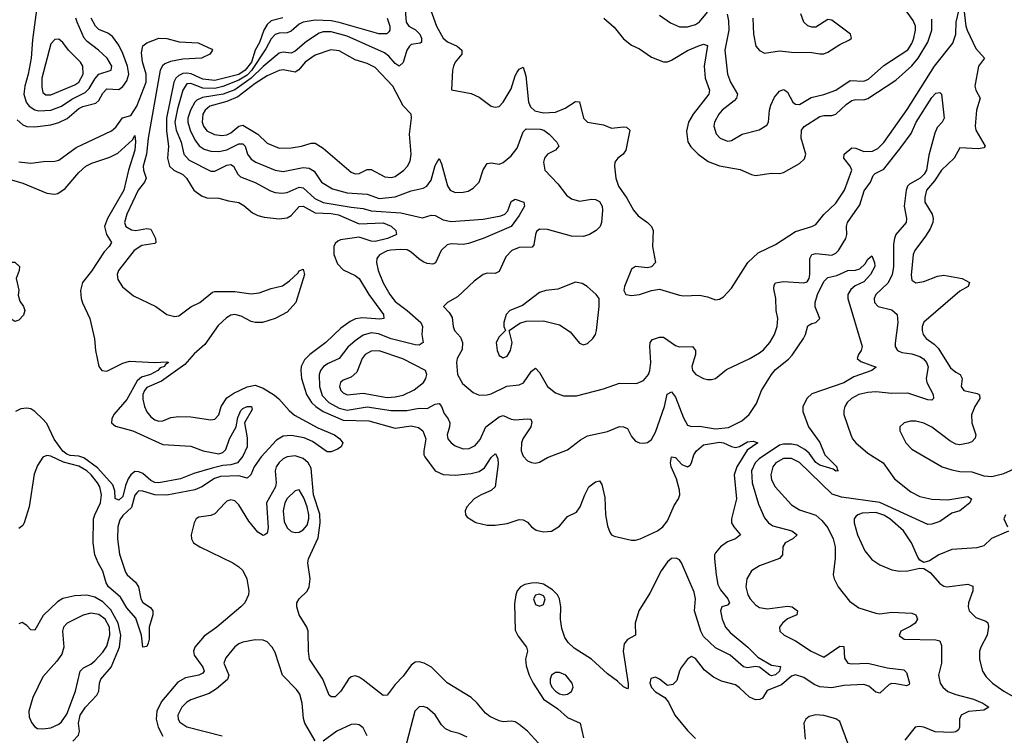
# Model space of a CAD drawing. Header units: inches. Extents: x 1682530 to 1839546, y 640742 to 791647.
# Tile 328 of 656: x 1711215 to 1716132, y 725629 to 729202. Entities that reach past the tile are written whole.
import ezdxf

# ---------------------------------------------------------------- set-up
doc = ezdxf.new("R2010")
doc.units = ezdxf.units.IN
doc.header["$MEASUREMENT"] = 0
doc.layers.add('B7712', color=7, linetype='Continuous')

msp = doc.modelspace()

# ---------------------------------------------------------------- linework, layer by layer
at = {"layer": 'B7712', "color": 5}
for points, elevation in [([(1713260.5, 729270), (1713296.6, 729170), (1713330.3, 729110), (1713351.8, 729091.8), (1713400.3, 729070), (1713423.7, 729050), (1713423.1, 729030), (1713390.3, 728990), (1713380.8, 728970), (1713375.6, 728950), (1713371.6, 728851.6), (1713470, 728832.4), (1713510, 728814.4), (1713570, 728770.4), (1713590, 728764.4), (1713610, 728768.4), (1713630, 728790.3), (1713670, 728856.5), (1713690, 728921.6), (1713700, 728940), (1713710, 728954.6), (1713730, 728963.8), (1713742.1, 728922.1), (1713756.4, 728790), (1713766.2, 728766.2), (1713786.8, 728746.8), (1713830, 728736.5), (1713890, 728740.3), (1713939.5, 728760.5), (1713990, 728793.2), (1714010, 728791.7), (1714030, 728710.6), (1714050.2, 728690.2), (1714130, 728676.9), (1714170, 728660.2), (1714230, 728667.1), (1714244.7, 728664.7), (1714261.7, 728650), (1714242.6, 728550), (1714228.9, 728531.1), (1714201.7, 728510), (1714187.4, 728490), (1714185.2, 728470), (1714192.4, 728410), (1714205.9, 728370), (1714247.5, 728310), (1714280.3, 728250), (1714303.1, 728223.1), (1714349.5, 728189.5), (1714369.4, 728169.4), (1714377.6, 728150), (1714375.5, 728070), (1714390.4, 727990), (1714370, 727967.6), (1714350, 727963), (1714290.4, 727969.6), (1714270, 727956), (1714234.8, 727870), (1714231.3, 727850), (1714242, 727830), (1714270, 727824.9), (1714310, 727830.5), (1714370, 727850.4), (1714410, 727857), (1714510, 727825.7), (1714530, 727822.6), (1714610, 727826.7), (1714650, 727818.7), (1714690, 727803.8), (1714710, 727806), (1714730, 727818), (1714770, 727861.6), (1714851.2, 727988.8), (1714902.7, 728037.3), (1714990, 728079.7), (1715090, 728144.6), (1715170.5, 728169.5), (1715190, 728179.6), (1715231.2, 728228.8), (1715290, 728285.6), (1715334.6, 728350), (1715369.9, 728450), (1715361.6, 728470), (1715329.9, 728510), (1715332.2, 728530), (1715370, 728561.5), (1715390, 728559.6), (1715430, 728544.2), (1715474.5, 728545.5), (1715500.9, 728559.1), (1715530, 728588.8), (1715646.2, 728753.8), (1715783.4, 728970), (1715874.9, 729085.1), (1715889.1, 729130), (1715891.6, 729190), (1715910, 729267.7)], 580), ([(1711299.5, 729250), (1711278.6, 729101.4), (1711272.6, 729010), (1711257.6, 728930), (1711239.7, 728870), (1711234.8, 728830), (1711247.2, 728790), (1711262.5, 728770), (1711290, 728750.9), (1711310, 728746.1), (1711370, 728749.7), (1711424.1, 728770), (1711474.7, 728805.3), (1711541.7, 728838.3), (1711561.2, 728858.8), (1711591.4, 728908.6), (1711610, 728929), (1711671.6, 728950), (1711674.4, 728970), (1711651.2, 729010), (1711608.2, 729050), (1711552, 729092), (1711536.2, 729110), (1711501.7, 729190), (1711495.8, 729210)], 540), ([(1713139.8, 729250), (1713144.3, 729190), (1713159, 729170), (1713190.9, 729150.9), (1713212.5, 729130), (1713222, 729110), (1713221.5, 729090), (1713215, 729085), (1713170, 729077.3), (1713160.9, 729070), (1713148.6, 729050), (1713130, 728987.6), (1713110, 728969.8), (1713090, 728982.3), (1713059.1, 729019.1), (1713036.8, 729036.8), (1712850, 729118.7), (1712770, 729140.9), (1712730, 729140.6), (1712710, 729134.7), (1712646.5, 729093.5), (1712590, 729043.7), (1712570, 729034.5), (1712530, 729040.2), (1712510, 729034.1), (1712430, 728968.6), (1712371, 728909), (1712290, 728852), (1712230.5, 728829.5), (1712127.3, 728812.7), (1712100.2, 728799.8), (1712089.2, 728790), (1712067.4, 728750), (1712053.8, 728710), (1712054.2, 728690), (1712065.7, 728650), (1712090, 728601.6), (1712111.6, 728571.6), (1712135.3, 728555.3), (1712170, 728545.3), (1712210, 728543.4), (1712250, 728551.5), (1712310, 728582.7), (1712330, 728581.3), (1712340.1, 728570), (1712352.5, 728530), (1712370, 728505), (1712394.9, 728490), (1712490, 728450.7), (1712530, 728444.6), (1712630, 728463.1), (1712660.7, 728460.7), (1712685.3, 728445.3), (1712721.3, 728390), (1712777.4, 728357.4), (1712850, 728337.3), (1712950, 728330.5), (1713010, 728309.3), (1713090, 728317.9), (1713170, 728346.7), (1713230, 728360.7), (1713248.7, 728371.3), (1713270, 728400.2), (1713290, 728473.4), (1713310, 728508), (1713321.8, 728481.8), (1713352.1, 728372.1), (1713364.1, 728350), (1713390, 728338.8), (1713430, 728340.1), (1713454.2, 728345.8), (1713479.8, 728360.2), (1713508.9, 728390), (1713530, 728452.2), (1713550, 728484), (1713570, 728487.3), (1713610, 728481.2), (1713630, 728489.5), (1713670, 728521.5), (1713699.2, 728560.8), (1713730, 728641.7), (1713743.9, 728656.1), (1713814.7, 728654.7), (1713831.7, 728650), (1713859.7, 728630), (1713896.5, 728590), (1713907.4, 728570), (1713890.6, 728550), (1713850.3, 728530), (1713835.5, 728510), (1713830.2, 728490), (1713838, 728450), (1713902.2, 728382.2), (1713946.2, 728326.2), (1713970, 728306.7), (1714010, 728296.3), (1714070, 728305.3), (1714090, 728304.2), (1714110, 728294.3), (1714123, 728270), (1714125.9, 728250), (1714120.3, 728190), (1714112.9, 728170), (1714094, 728150), (1714060.5, 728130), (1714030, 728119.8), (1713970, 728121.1), (1713850, 728153.7), (1713810, 728156.2), (1713796.5, 728143.5), (1713790.2, 728130), (1713782.7, 728077.3), (1713774.6, 728065.4), (1713710, 728065.2), (1713673.1, 728050), (1713642.6, 728017.4), (1713610, 727945.4), (1713590, 727934.8), (1713550, 727935.8), (1713530, 727929.7), (1713483.8, 727896.2), (1713401.7, 727818.3), (1713350.8, 727790), (1713331, 727770), (1713359.5, 727739.5), (1713375, 727715), (1713379.5, 727670), (1713387, 727650), (1713416.4, 727616.4), (1713425.5, 727590), (1713424, 727556), (1713400.3, 727510), (1713397, 727490), (1713400.9, 727430), (1713426.1, 727386.1), (1713480.3, 727340.3), (1713510, 727327.7), (1713550, 727328.7), (1713570, 727334), (1713647.8, 727372.2), (1713710, 727378.8), (1713730.9, 727389.1), (1713770, 727447.7), (1713790, 727461.7), (1713810, 727441.1), (1713850.6, 727370.6), (1713890, 727339.3), (1713930, 727323.5), (1713996.2, 727323.8), (1714130, 727359.1), (1714210, 727387.4), (1714294.7, 727385.3), (1714330, 727401.1), (1714355.1, 727430), (1714362.5, 727450), (1714366.9, 727490), (1714361.1, 727570), (1714364.2, 727590), (1714375.1, 727604.9), (1714410, 727617.3), (1714430, 727616.1), (1714490, 727575), (1714508.5, 727568.5), (1714574.4, 727570), (1714589, 727550), (1714589.2, 727530), (1714572, 727470), (1714574.4, 727450), (1714590.8, 727430), (1714630, 727410.5), (1714650, 727405.5), (1714670, 727404.9), (1714690, 727410.6), (1714743.8, 727456.2), (1714860.7, 727510), (1714910, 727538.6), (1714930, 727554), (1714960.9, 727590), (1714985.1, 727630), (1714998.2, 727670), (1715001.6, 727710), (1714992.9, 727750), (1714991.3, 727810), (1714981.1, 727858.9), (1714982.8, 727877.2), (1714990, 727888.5), (1715030, 727894.8), (1715130, 727887.3), (1715146.8, 727893.2), (1715157.3, 727910), (1715161, 727930), (1715160.6, 728010), (1715170.6, 728029.4), (1715190, 728035), (1715270, 728025.5), (1715290, 728036), (1715303.4, 728050), (1715340.5, 728110), (1715345.9, 728130), (1715343.2, 728170), (1715349.1, 728190), (1715410, 728277.2), (1715432.6, 728347.4), (1715463.2, 728390), (1715476.8, 728423.2), (1715486.3, 728433.7), (1715530, 728455.9), (1715616, 728564), (1715666.2, 728633.8), (1715691.2, 728690), (1715770, 728813.7), (1715790, 728834), (1715810, 728838.8), (1715818.8, 728830), (1715831.3, 728710), (1715822, 728690), (1715797.3, 728662.7), (1715784.3, 728635.7), (1715755.1, 728524.9), (1715743.4, 728450), (1715732, 728430), (1715712.1, 728410), (1715658.8, 728381.2), (1715648.8, 728370), (1715642.1, 728350), (1715632.1, 728270), (1715643.8, 728210), (1715641.4, 728190), (1715590.7, 728130), (1715582.8, 728110), (1715578.9, 728081.1), (1715579.1, 727970), (1715572.5, 727927.5), (1715550, 727886.4), (1715490.1, 727830), (1715481.4, 727810), (1715483.5, 727790), (1715501.5, 727770), (1715570, 727753.8), (1715596.3, 727730), (1715599.6, 727690), (1715586.4, 727586.4), (1715586.9, 727570), (1715598.7, 727550), (1715620.3, 727540.3), (1715670, 727533), (1715710, 727521), (1715729, 727509), (1715744.2, 727490), (1715751.1, 727468.9), (1715741, 727410), (1715744.3, 727390), (1715776.1, 727330), (1715778.5, 727310), (1715770, 727302.8), (1715750, 727303.8), (1715650, 727336.6), (1715570, 727335.8), (1715490, 727343.7), (1715450, 727339.9), (1715406, 727330), (1715368.8, 727310), (1715347.6, 727290), (1715336, 727270), (1715330.3, 727250), (1715331.4, 727230), (1715366, 727130), (1715374.6, 727110), (1715390.3, 727090), (1715450, 727037.3), (1715526.3, 726990), (1715582.8, 726910), (1715664.4, 726844.4), (1715710, 726821.1), (1715770, 726809), (1715850, 726804.3), (1715950, 726820.9), (1715968.2, 726810), (1715959.5, 726790), (1715910.7, 726749.3), (1715870, 726737.8), (1715810, 726696.7), (1715770, 726682.9), (1715750, 726682.2), (1715510, 726790.8), (1715318.5, 726818.5), (1715272.6, 726832.6), (1715110, 726990.4), (1715070, 727011.7), (1715030, 727010.8), (1714991, 726990), (1714975.6, 726970), (1714966.3, 726930), (1714970, 726904.9), (1714987.3, 726870), (1715070, 726780.6), (1715110, 726754.4), (1715190, 726728.1), (1715221.2, 726701.2), (1715250, 726664.9), (1715277.6, 726610), (1715286.5, 726570), (1715287.1, 726512.9), (1715278, 726430), (1715282, 726410), (1715302.4, 726370), (1715359.5, 726299.5), (1715405.7, 726265.7), (1715490, 726239), (1715510, 726235.3), (1715570, 726243.3), (1715670, 726239.7), (1715690, 726230.2), (1715698, 726210), (1715687, 726190), (1715666, 726174), (1715615.5, 726150), (1715607.1, 726127.1), (1715632, 726110), (1715790, 726105.8), (1715810, 726101.1), (1715818.5, 726078.5), (1715818.5, 725990), (1715804, 725930), (1715812.3, 725890), (1715824.8, 725870), (1715850, 725847.3), (1715890, 725832.5), (1715978.7, 725810), (1716025.3, 725790), (1716054.4, 725770), (1716030, 725754.3), (1715952.4, 725747.6), (1715916.1, 725730), (1715907.5, 725710), (1715907.6, 725670), (1715902.7, 725657.3), (1715890, 725646), (1715870, 725643.1), (1715786.9, 725646.9), (1715730, 725669.6), (1715706, 725674), (1715686, 725670), (1715635.6, 725604.4)], 560), ([(1714410, 729224.7), (1714465.7, 729185.7), (1714510, 729165.8), (1714550, 729165.4), (1714590, 729177.1), (1714610, 729190.2), (1714650, 729239.2)], 640), ([(1714748.5, 729228.5), (1714755.4, 729195.4), (1714756.8, 729150), (1714736.8, 729050), (1714750.1, 728930), (1714764.7, 728890), (1714799.3, 728830), (1714794.7, 728810), (1714782.9, 728797.1), (1714723.5, 728750), (1714705.7, 728730), (1714684.1, 728690), (1714681.1, 728670), (1714692.4, 728632.4), (1714713.4, 728610), (1714750, 728595.4), (1714770, 728599.3), (1714822.4, 728630), (1714907.7, 728652.3), (1714945.5, 728674.5), (1714953.7, 728690), (1714958.9, 728750), (1714965.6, 728774.4), (1714985, 728815), (1715010, 728844.6), (1715030, 728853.1), (1715036.3, 728850), (1715050, 728839.3), (1715075.6, 728790), (1715090, 728779.2), (1715110, 728778.4), (1715167, 728813), (1715230, 728828.5), (1715290, 728850.1), (1715361.6, 728898.4), (1715430, 728895.5), (1715454.6, 728905.4), (1715530, 728972.4), (1715650, 729051.8), (1715670, 729082.6), (1715680.9, 729110), (1715688.6, 729148.6), (1715688, 729170), (1715677.3, 729197.3), (1715630, 729262.8)], 640), ([(1714875.6, 729210), (1714879.5, 729130), (1714890.6, 729070), (1714910, 729048), (1714934.9, 729034.9), (1715010, 729046.5), (1715070, 729039.3), (1715170, 729038.4), (1715210, 729030.5), (1715230, 729030.6), (1715250, 729039.3), (1715310, 729077.1), (1715358.6, 729101.4), (1715368.7, 729110), (1715364, 729130), (1715270, 729199.6), (1715250, 729202), (1715190, 729163.6), (1715170, 729163.6), (1715150, 729171.6), (1715131.6, 729190), (1715116, 729230)], 660), ([(1715930, 729254.9), (1715939.7, 729170), (1715946.3, 729150), (1715990, 729057.2), (1716033.6, 729010), (1716002.5, 728970), (1715984.4, 728870), (1715989.5, 728849.5), (1716012.1, 728810), (1715993.6, 728750), (1715987, 728670), (1715990.1, 728650), (1716036.1, 728570), (1716030, 728562), (1716003, 728557), (1715910, 728561.6), (1715880.8, 728510), (1715817.8, 728450), (1715782.8, 728397.2), (1715744.2, 728350), (1715734.4, 728314.4), (1715735.5, 728290), (1715772.4, 728230), (1715777.2, 728210), (1715774.7, 728190), (1715762, 728158), (1715739.2, 728120.8), (1715684.5, 728050), (1715677.5, 728030), (1715666.8, 727926.8), (1715670, 727901), (1715690, 727887.4), (1715730, 727894.6), (1715798, 727922), (1715830, 727926.5), (1715921, 727910), (1715958, 727890), (1715950.7, 727870), (1715910, 727846), (1715730, 727690.9), (1715721.7, 727670), (1715721.6, 727650), (1715726.6, 727630), (1715741.3, 727610), (1715782.3, 727582.3), (1715801.4, 727561.4), (1715863.1, 727463.1), (1715890, 727441.3), (1715912, 727430), (1715921.8, 727410), (1715916.5, 727370), (1715930, 727350.3), (1715995.7, 727335.7), (1716008.8, 727328.8), (1716009.1, 727310), (1715984.8, 727270), (1715968.4, 727228.4), (1715970.2, 727190), (1715989.2, 727130), (1715987.1, 727112.9), (1715970, 727094.8), (1715951.8, 727088.2), (1715910, 727079.8), (1715890, 727082.8), (1715859.3, 727099.2), (1715770, 727167), (1715730, 727187), (1715690, 727197.2), (1715663.2, 727196.8), (1715631.5, 727188.5), (1715610.4, 727170), (1715610.3, 727150), (1715640.2, 727090), (1715670, 727057.6), (1715822, 726970), (1715870, 726954.6), (1715910, 726947.1), (1715970, 726944), (1716030, 726924), (1716070, 726921.2), (1716130, 726936.6), (1716230, 726981.9)], 580), ([(1711202.5, 728702.5), (1711230, 728677), (1711250, 728669.1), (1711290, 728667), (1711370, 728676.6), (1711410, 728688.2), (1711451.6, 728708.4), (1711510, 728759), (1711530, 728768.5), (1711594.8, 728785.2), (1711610, 728798.4), (1711630, 728835.5), (1711650, 728856.8), (1711710, 728853.3), (1711730, 728867.5), (1711750, 728897), (1711759.1, 728930), (1711753.2, 728970), (1711730, 729032.7), (1711710, 729074.9), (1711678, 729118), (1711654.8, 729134.8), (1711610, 729151.9), (1711593.2, 729170), (1711572.1, 729210)], 520), ([(1712528.6, 729211.4), (1712470, 729195.2), (1712450, 729177.9), (1712434.1, 729150), (1712412.8, 729087.2), (1712390.6, 729049.4), (1712371.9, 728990), (1712341.6, 728950), (1712310, 728928), (1712190, 728897.3), (1712130, 728904.3), (1712071.3, 728931.3), (1712050, 728935.2), (1712030, 728932.9), (1712010, 728923.5), (1711994.6, 728910), (1711984.9, 728890), (1711948, 728710), (1711947.2, 728647.2), (1711958.3, 728570), (1711952.9, 728510), (1711962.6, 728470), (1711985, 728450), (1712030, 728429.2), (1712048.3, 728410), (1712084.2, 728350), (1712122, 728322), (1712150, 728311.8), (1712210.1, 728310.1), (1712256.9, 728296.9), (1712310, 728288.7), (1712334.2, 728274.2), (1712377.3, 728237.3), (1712404.3, 728224.3), (1712436.2, 728216.2), (1712510, 728207.8), (1712550, 728212.3), (1712570, 728224.8), (1712610, 728268.6), (1712630, 728270.5), (1712690, 728236.7), (1712770, 728233.8), (1712807.7, 728227.7), (1712910, 728183.3), (1713030, 728187), (1713070, 728170.6), (1713092.8, 728150), (1713097.3, 728130), (1713090, 728125.6), (1713052.2, 728110), (1712990, 728093.8), (1712970, 728095.7), (1712910, 728116), (1712817.6, 728102.4), (1712803.3, 728096.7), (1712790, 728084.1), (1712784.2, 728070), (1712784.2, 728030), (1712802.4, 727982.4), (1712830, 727952.7), (1712890, 727924.8), (1712910.1, 727910.1), (1712958.8, 727830), (1713032, 727730), (1713033.1, 727710), (1713013, 727707), (1712926.6, 727713.4), (1712892.4, 727707.6), (1712864.5, 727695.5), (1712819, 727661), (1712744.2, 727590), (1712663.5, 727530), (1712637.1, 727502.9), (1712620.7, 727470), (1712618.1, 727450), (1712622.7, 727410), (1712647.6, 727330), (1712671.3, 727291.3), (1712693, 727270), (1712730, 727245.3), (1712830, 727202.5), (1712958.6, 727198.6), (1713090, 727162.8), (1713170, 727174), (1713205.9, 727165.9), (1713228.5, 727148.5), (1713243.5, 727110), (1713232.4, 727050), (1713233, 727030), (1713238.8, 727018.8), (1713290.1, 726950.1), (1713330, 726931.7), (1713390, 726928), (1713470, 726935.6), (1713510, 726946.9), (1713535.9, 726964.1), (1713570, 727016.5), (1713590, 727034.7), (1713593.4, 727033.4), (1713602, 727010), (1713604.6, 726984.6), (1713589.5, 726870), (1713568.9, 726851.1), (1713518.6, 726830), (1713485.2, 726810), (1713447.7, 726770), (1713439.5, 726750), (1713441.3, 726730), (1713450, 726718), (1713492.1, 726692.1), (1713550, 726678), (1713590, 726678.2), (1713650, 726687), (1713710, 726706.7), (1713730, 726705.1), (1713750, 726693.7), (1713770.1, 726670.1), (1713793.8, 726653.8), (1713830, 726645), (1713870, 726649.2), (1713910, 726674), (1713950, 726722.3), (1713996.3, 726743.7), (1714014.6, 726770), (1714036.5, 726830), (1714056.8, 726870), (1714090, 726895.5), (1714110, 726899.5), (1714122, 726882), (1714137.2, 726817.2), (1714139.8, 726730), (1714150, 726674.8), (1714162.7, 726642.7), (1714170.2, 726630.2), (1714183.8, 726623.8), (1714270, 726603.8), (1714290, 726603.6), (1714313.2, 726610), (1714399.5, 726650), (1714426.5, 726670), (1714450, 726700.2), (1714483.9, 726776.1), (1714505, 726810), (1714510.9, 726830), (1714510, 726852.3), (1714494.8, 726910), (1714467.6, 726970), (1714465.3, 726990), (1714470, 727019.1), (1714490, 727017), (1714521.9, 726981.9), (1714550, 726969), (1714562.5, 726977.5), (1714569.9, 726990.1), (1714581.9, 727030), (1714595.3, 727050), (1714630, 727079.9), (1714710, 727091.9), (1714730, 727089.8), (1714770, 727071.1), (1714790, 727066.7), (1714810, 727071.2), (1714850, 727095.1), (1714878, 727098), (1714900.4, 727090), (1714847.1, 727052.9), (1714796.1, 726970), (1714782.6, 726930), (1714794.4, 726810), (1714770.1, 726710), (1714770.1, 726690), (1714780.8, 726670), (1714814, 726630), (1714790.4, 726610), (1714750, 726595.6), (1714714.8, 726570), (1714690, 726541.1), (1714684.8, 726530), (1714684.5, 726510), (1714692.3, 726430), (1714701.9, 726381.9), (1714715.4, 726355.4), (1714751.3, 726310), (1714759.1, 726290), (1714750, 726279.8), (1714721.7, 726270), (1714714.2, 726250), (1714722.9, 726210), (1714738.8, 726170), (1714762.8, 726142.8), (1714851.3, 726070), (1714900.3, 726020.3), (1714970, 725979.7), (1715013.7, 725973.7), (1715010.1, 725950), (1714990, 725931.1), (1714970, 725927.1), (1714960.4, 725930), (1714909.2, 725969.2), (1714890, 725973.3), (1714850, 725966.1), (1714830, 725971.8), (1714762.6, 726030), (1714690, 726065.6), (1714630, 726122.9), (1714616.8, 726150), (1714584.1, 726250), (1714589.9, 726310), (1714583.2, 726343.2), (1714520.3, 726490), (1714510, 726505.8), (1714493.6, 726513.6), (1714470, 726511.3), (1714450, 726496.2), (1714417.8, 726450), (1714361.3, 726338.7), (1714307.1, 726250), (1714288.8, 726190), (1714290.2, 726129.8), (1714250, 726106.9), (1714233.4, 726086.6), (1714229.4, 726050), (1714253.7, 725886.3), (1714254.2, 725865.8), (1714250, 725861.3), (1714230, 725871), (1714200.1, 725900.1), (1714150, 725936.3), (1714069.8, 726010), (1713984.5, 726064.5), (1713953.5, 726093.5), (1713937.5, 726117.5), (1713922.3, 726162.3), (1713915.2, 726210), (1713917.2, 726270), (1713909.9, 726310), (1713900.1, 726330), (1713876.1, 726356.1), (1713830, 726383.2), (1713798, 726390), (1713770, 726389.7), (1713737.5, 726382.5), (1713715.2, 726370), (1713699.7, 726350), (1713691.9, 726330), (1713685.8, 726285.8), (1713690, 726154.8), (1713704.4, 726124.4), (1713746.3, 726070), (1713751.4, 726050), (1713740.6, 726010), (1713743.4, 725976.6), (1713759.3, 725930), (1713779.6, 725890), (1713831.1, 725810), (1713901.6, 725761.6), (1713950, 725718.8), (1714013.2, 725690), (1714030, 725617)], 520), ([(1713050.7, 729210), (1713062.7, 729170), (1713063.5, 729150), (1713058.9, 729141.1), (1713048.7, 729131.3), (1713008.4, 729131.6), (1712810, 729188.1), (1712770, 729195.4), (1712690, 729199), (1712630, 729189), (1712610, 729179.4), (1712570, 729144.8), (1712550, 729136.7), (1712510, 729134.5), (1712490, 729127.2), (1712470, 729106.7), (1712444.3, 729055.7), (1712372.2, 728947.8), (1712350, 728925.2), (1712310, 728899.7), (1712230, 728868.1), (1712190, 728857.6), (1712130, 728860.4), (1712070, 728883.6), (1712050, 728880.9), (1712029.4, 728850.6), (1712002.7, 728757.3), (1711989.6, 728690), (1711996, 728650), (1712021.1, 728590), (1712033.8, 728530), (1712061.1, 728501.1), (1712170, 728445.7), (1712190, 728444.8), (1712250, 728476), (1712270, 728479.4), (1712282, 728470), (1712304.3, 728430), (1712317.9, 728417.9), (1712390, 728389.5), (1712466.8, 728346.9), (1712490, 728339), (1712524.7, 728335.3), (1712550, 728338.9), (1712610, 728365.9), (1712630, 728362.3), (1712688.7, 728308.7), (1712730, 728289.4), (1712870, 728265.6), (1712930, 728259.9), (1712970, 728247.9), (1713118, 728238), (1713226.8, 728213.2), (1713270, 728226), (1713290, 728224.2), (1713330, 728203), (1713370, 728193.9), (1713530, 728205.8), (1713617.7, 728222.3), (1713637.6, 728230), (1713652.7, 728247.3), (1713670, 728294.4), (1713690, 728306), (1713732, 728290), (1713736.4, 728270), (1713710, 728223.9), (1713670, 728169), (1713530, 728109.8), (1713456, 728084), (1713430, 728079.4), (1713370, 728081.9), (1713350, 728077.6), (1713319.3, 728050), (1713291.3, 727988.7), (1713278.1, 727981.9), (1713250, 727984.5), (1713230, 727993.4), (1713207.4, 728007.4), (1713170, 728041.6), (1713150, 728052.4), (1713115.1, 728055.1), (1713068.8, 728051.2), (1713050, 728047), (1713012.5, 728027.5), (1712998.7, 728010), (1712996.6, 727990), (1713004.9, 727950), (1713030, 727888.2), (1713062.7, 727830), (1713090, 727795.5), (1713150.1, 727750.1), (1713217.6, 727690), (1713225.7, 727670), (1713222.9, 727630), (1713230.2, 727590), (1713210, 727577), (1713190, 727579.1), (1713070, 727608.3), (1713006.9, 727633.1), (1712970, 727639.2), (1712930, 727626.7), (1712890, 727597.8), (1712853.9, 727566.1), (1712810.1, 727509.9), (1712754.8, 727485.2), (1712732.8, 727470), (1712717.3, 727450), (1712709.6, 727430), (1712711.8, 727370), (1712725.4, 727325.4), (1712758, 727290), (1712810, 727262.5), (1712850, 727253.2), (1712950, 727268.4), (1713070, 727250.8), (1713148.4, 727251.6), (1713210, 727262), (1713250, 727261.3), (1713290, 727282.1), (1713310, 727286), (1713321.7, 727270), (1713335, 727235), (1713354.8, 727210), (1713363.5, 727190), (1713361.7, 727170), (1713349, 727130), (1713353.5, 727110), (1713369.2, 727089.2), (1713390, 727073.7), (1713430, 727059), (1713458.8, 727061.2), (1713490, 727076.5), (1713514.8, 727105.2), (1713543.2, 727170), (1713610, 727219.8), (1713630, 727225.9), (1713670, 727206.7), (1713690, 727203.8), (1713749.4, 727209.4), (1713766.8, 727206.8), (1713772, 727192), (1713767.7, 727170), (1713728.2, 727110), (1713720.5, 727090), (1713719.1, 727050), (1713730, 727022), (1713750, 726999.3), (1713770, 726990.4), (1713788.7, 726988.7), (1713810, 726993.7), (1713850, 727016.5), (1713950, 727053.7), (1714015.8, 727104.2), (1714050, 727123.6), (1714150, 727146.2), (1714209.9, 727170.1), (1714230, 727169.1), (1714250, 727160.3), (1714270, 727120.5), (1714290, 727097.6), (1714310, 727088.7), (1714330, 727087), (1714350, 727091.8), (1714370, 727105.3), (1714390, 727142.4), (1714434.2, 727270), (1714448.6, 727331.5), (1714470, 727343.6), (1714490, 727318), (1714530, 727214), (1714550, 727178), (1714570, 727171.3), (1714610, 727172.5), (1714690, 727159.2), (1714754.7, 727165.3), (1714821.2, 727198.8), (1714858.2, 727230), (1714894.1, 727285.9), (1714918.8, 727350), (1714968.6, 727430), (1714990, 727455), (1715053.5, 727506.5), (1715072.7, 727527.3), (1715129.4, 727610), (1715139.1, 727630), (1715150, 727673.1), (1715170, 727685.2), (1715190, 727690.2), (1715210.5, 727709.5), (1715187.5, 727767.5), (1715187.9, 727790), (1715198.5, 727830), (1715230, 727895), (1715250, 727914.6), (1715295.6, 727924.4), (1715350, 727950.1), (1715388.9, 727951.1), (1715410, 727957.4), (1715436.9, 727983.1), (1715450, 728006), (1715470, 728022), (1715483, 727990), (1715486, 727970), (1715464.2, 727930), (1715430, 727892.4), (1715387.2, 727872.8), (1715364.9, 727855.1), (1715351.3, 727830), (1715350.2, 727810), (1715421.7, 727570), (1715417.7, 727550), (1715403.6, 727530), (1715396.9, 727510), (1715415.5, 727495.5), (1715492.4, 727467.6), (1715471, 727450), (1715380.7, 727419.3), (1715330, 727389.3), (1715170, 727334.5), (1715148, 727312), (1715125.8, 727270), (1715125.6, 727245.6), (1715154, 727170), (1715210.5, 727090.5), (1715236.3, 727030), (1715295.3, 726970), (1715296.8, 726956.8), (1715304.7, 726950), (1715290, 726947.3), (1715277.8, 726957.8), (1715210, 726977.7), (1715190, 726990.7), (1715157.6, 727037.6), (1715136, 727056), (1715097.9, 727077.9), (1715070, 727082.7), (1715030, 727083.4), (1715010, 727078.2), (1714907.8, 727010), (1714888.1, 726990), (1714870.1, 726950), (1714872.9, 726890), (1714904, 726784), (1714934.4, 726714.4), (1714954.3, 726690), (1714975.6, 726675.6), (1715071.5, 726650), (1715096.9, 726630), (1715075.8, 726610), (1715038, 726590), (1715026.3, 726570), (1715025, 726530), (1715010, 726512.8), (1714910, 726475.6), (1714870.2, 726449.8), (1714846, 726410), (1714841.1, 726370), (1714851.1, 726330), (1714863.2, 726310), (1714890, 726280.6), (1714910, 726267.3), (1714950, 726260.1), (1715050, 726273.9), (1715072.2, 726270), (1715098.9, 726250), (1715096.4, 726230), (1715050, 726210.8), (1715024.4, 726190), (1715008.8, 726170), (1715010.4, 726150), (1715033, 726130), (1715090, 726101.8), (1715167.2, 726050), (1715230, 726020.2), (1715310, 726073.9), (1715330, 726072.2), (1715334.1, 726014.1), (1715350.1, 725990.1), (1715370, 725986.2), (1715450, 725989.7), (1715546.6, 725966.6), (1715630, 725957.1), (1715643.4, 725943.4), (1715658.5, 725890), (1715656.7, 725883.3), (1715643.9, 725876.1), (1715590, 725886.5), (1715570, 725888), (1715556.4, 725883.6), (1715510, 725840.3), (1715490, 725845), (1715455.5, 725875.5), (1715430, 725883.6), (1715330, 725878.9), (1715270, 725866.2), (1715210, 725870.8), (1715182.3, 725882.3), (1715130, 725918.7), (1715090, 725931), (1715070, 725924.7), (1715018.8, 725881.2), (1714947.7, 725852.3), (1714925.2, 725814.8), (1714911.6, 725808.4), (1714890, 725806.8), (1714859.1, 725819.1), (1714810, 725867.2), (1714790, 725880.7), (1714719.8, 725899.8), (1714678.9, 725918.9), (1714634.7, 725954.7), (1714590, 726013.3), (1714570, 726023.6), (1714550, 726009.5), (1714519.5, 725970), (1714509.2, 725950.8), (1714496.5, 725903.5), (1714477.3, 725882.7), (1714450, 725877.6), (1714410, 725909.7), (1714390, 725919.2), (1714367.2, 725912.8), (1714362, 725890), (1714370, 725868), (1714390, 725847.2), (1714437.4, 725817.4), (1714455.2, 725795.2), (1714487.1, 725730), (1714550, 725653.4), (1714590, 725612.8)], 540), ([(1714132.6, 729210), (1714183.8, 729163.8), (1714230, 729106.3), (1714270, 729074.3), (1714310, 729056.9), (1714370, 729014.4), (1714430, 728991.2), (1714450, 728992), (1714470, 729000.2), (1714550, 729048.2), (1714610, 729073.2), (1714630, 729079), (1714650, 729072.2), (1714633.4, 728970), (1714637.7, 728910), (1714659.8, 728850), (1714656.8, 728830), (1714578.7, 728730), (1714554.7, 728690), (1714545.2, 728645.2), (1714552.2, 728592.2), (1714567.3, 728567.3), (1714603, 728530), (1714653.4, 728493.4), (1714710, 728472.3), (1714813.4, 728453.4), (1714870, 728428.1), (1714890, 728423.9), (1714970, 728435.6), (1715010, 728433.1), (1715030, 728438.3), (1715110, 728483.2), (1715133.8, 728506.2), (1715141.5, 728530), (1715117.5, 728610), (1715119.9, 728650), (1715131.7, 728668.3), (1715210, 728719), (1715230, 728723.7), (1715270, 728723.8), (1715290, 728730.1), (1715341.6, 728778.4), (1715370, 728797.6), (1715390, 728803), (1715430, 728801.7), (1715450, 728808.1), (1715590, 728899.4), (1715670, 728971.3), (1715701.2, 729010), (1715749.3, 729090), (1715769.3, 729150), (1715770, 729203.7)], 620), ([(1711210, 728491.4), (1711270, 728485), (1711334.1, 728494.1), (1711390, 728495.2), (1711410, 728501.1), (1711496.7, 728563.3), (1711672.7, 728647.3), (1711695.2, 728664.8), (1711727.6, 728712.4), (1711770, 728723.3), (1711800.3, 728770), (1711845.8, 728890), (1711845.8, 728930), (1711828.2, 728991.8), (1711823.4, 729036.6), (1711830, 729070.3), (1711850, 729086.3), (1711910, 729108.7), (1711950, 729107.2), (1712011.8, 729091.8), (1712105.3, 729085.3), (1712173.8, 729053.8), (1712177.3, 729050), (1712164, 729030), (1712122.8, 729010), (1712030, 729005.2), (1711967.8, 728992.2), (1711938.9, 728981.1), (1711928.2, 728971.8), (1711916.2, 728950), (1711855.8, 728610), (1711848.2, 728530), (1711831.9, 728470), (1711833.3, 728450), (1711846.2, 728410), (1711838.9, 728390), (1711806.5, 728350), (1711750.1, 728230), (1711738.6, 728190), (1711744.1, 728170), (1711773, 728153), (1711794, 728150), (1711850, 728159.9), (1711870, 728156.3), (1711892.5, 728110), (1711895.5, 728090), (1711890, 728085), (1711825, 728075), (1711787, 728050), (1711708.8, 727950), (1711701.9, 727930), (1711704.2, 727904.2), (1711728.5, 727868.5), (1711783.4, 727823.4), (1711894.9, 727770), (1711949.2, 727729.2), (1711990, 727719.6), (1712010, 727723.6), (1712070, 727767.7), (1712114.8, 727790), (1712178.5, 727841.5), (1712190, 727845.2), (1712290, 727845.4), (1712370, 727833.3), (1712410, 727837.9), (1712470, 727859.2), (1712527, 727873), (1712561.8, 727898.2), (1712603.9, 727936.1), (1712610, 727947.3), (1712630, 727956.3), (1712637, 727930), (1712594.3, 727790), (1712550, 727741), (1712491.4, 727710), (1712426.8, 727690), (1712390, 727690.3), (1712370, 727695.6), (1712321.6, 727721.6), (1712290, 727730), (1712270, 727725.9), (1712246.9, 727713.1), (1712205.3, 727674.7), (1712139.7, 727580.3), (1712085.6, 727534.4), (1712040.1, 727479.9), (1711922.8, 727397.2), (1711850, 727366.2), (1711837.7, 727350), (1711830.5, 727330), (1711830, 727307.3), (1711838.2, 727270), (1711850, 727244.9), (1711870, 727219.3), (1711890, 727203.7), (1711910, 727196.8), (1711930, 727199.8), (1711970, 727216.2), (1712010, 727221.5), (1712070, 727218.6), (1712170, 727203.4), (1712190, 727206.7), (1712210, 727229.2), (1712220.5, 727270), (1712250, 727313.8), (1712283.5, 727336.5), (1712350, 727369.4), (1712390, 727377.3), (1712430, 727362.5), (1712487.8, 727327.8), (1712509.2, 727309.2), (1712560.1, 727250), (1712587.7, 727227.7), (1712703.8, 727163.8), (1712786.5, 727130), (1712813.9, 727110), (1712828.6, 727090), (1712819.8, 727070), (1712802.1, 727057.9), (1712770, 727044.3), (1712750, 727044.7), (1712676.3, 727096.3), (1712634.9, 727114.8), (1712570, 727126.6), (1712530, 727121.9), (1712497.7, 727102.3), (1712420.6, 727019.4), (1712386.1, 726970), (1712369.7, 726930.3), (1712350, 726913.5), (1712310, 726923.9), (1712218.1, 726921.9), (1712188.4, 726911.6), (1712124.8, 726870), (1712090, 726854.6), (1711950, 726827.6), (1711890, 726830.2), (1711830, 726848.4), (1711810, 726849.9), (1711799.7, 726840.3), (1711790, 726828.3), (1711773.6, 726766.4), (1711730, 726727.4), (1711714.4, 726705.6), (1711704.8, 726670), (1711704, 726610), (1711713.3, 726533.3), (1711743.3, 726443.3), (1711751.5, 726430), (1711793.5, 726393.5), (1711808.6, 726370), (1711819.9, 726310), (1711830, 726293.1), (1711867.9, 726267.9), (1711880.4, 726250), (1711879, 726230), (1711860.6, 726170), (1711861.9, 726110), (1711856.6, 726090), (1711850, 726073), (1711830, 726069.2), (1711823.9, 726130), (1711794.8, 726214.8), (1711750, 726265.3), (1711718.6, 726318.6), (1711657.8, 726370), (1711646.2, 726390), (1711629.2, 726449.2), (1711606, 726490), (1711589.9, 726530), (1711582, 726590), (1711584.1, 726710), (1711589.3, 726730.7), (1711617.6, 726790), (1711623.6, 726830), (1711614.4, 726870), (1711602.7, 726890), (1711571.7, 726930), (1711550, 726949.9), (1711510, 726972.7), (1711433.4, 726993.4), (1711370, 727022.2), (1711350, 727025.9), (1711330, 727018.4), (1711303.2, 726976.8), (1711286.6, 726933.4), (1711261.3, 726770), (1711236.9, 726690), (1711230, 726677), (1711210, 726661.6)], 480), ([(1711030, 728444.5), (1711230, 728385.3), (1711350, 728335.1), (1711389.2, 728330.8), (1711406.1, 728333.9), (1711441.3, 728358.7), (1711510, 728439.6), (1711545.1, 728470), (1711574.7, 728485.3), (1711664.8, 728515.2), (1711705.3, 728534.7), (1711777.4, 728602.6), (1711790, 728624), (1711793.9, 728593.9), (1711790, 728549.6), (1711758, 728450), (1711735.6, 728350), (1711653.3, 728210), (1711638, 728170), (1711648.6, 728128.6), (1711674, 728090), (1711662.2, 728070), (1711637, 728043), (1711573.6, 727946.4), (1711528.8, 727890), (1711519.1, 727850), (1711521.7, 727810), (1711527.8, 727787.8), (1711564.3, 727710), (1711588, 727608), (1711593.8, 727550), (1711610, 727470.8), (1711624.9, 727450), (1711650, 727447.2), (1711730, 727487.7), (1711763.7, 727496.3), (1711890, 727490.3), (1711950, 727493.7), (1711957.3, 727490), (1711940.6, 727479.4), (1711937.6, 727470), (1711916, 727464), (1711904, 727450), (1711868.2, 727430), (1711822.6, 727417.4), (1711801.8, 727398.2), (1711750, 727305.3), (1711685.4, 727230), (1711675, 727210), (1711673.1, 727190), (1711692.8, 727172.8), (1711780.4, 727150), (1711930, 727081), (1712070, 727073.4), (1712131, 727050), (1712210, 727034.9), (1712230, 727040.4), (1712244.6, 727055.4), (1712262.6, 727110), (1712295.1, 727170), (1712304.5, 727215.5), (1712319.3, 727250), (1712330, 727260.7), (1712350.4, 727270.4), (1712372, 727270), (1712375.3, 727255.3), (1712337.3, 727190), (1712350, 727114), (1712350.3, 727070), (1712330, 727023.6), (1712302.7, 726990), (1712270, 726979.2), (1712230, 726976.1), (1712176.6, 726963.4), (1712084, 726936), (1712018.4, 726910), (1711910, 726890.4), (1711890, 726890.8), (1711870, 726900.6), (1711830, 726935.7), (1711810, 726944.8), (1711790, 726946), (1711770.1, 726929.9), (1711756.3, 726910), (1711743.3, 726876.7), (1711730, 726820.7), (1711710, 726802.7), (1711691.8, 726811.8), (1711689.9, 726850), (1711680.4, 726880.4), (1711604.2, 726964.2), (1711535.3, 727015.3), (1711510, 727022.9), (1711466.7, 727026.7), (1711450, 727032.5), (1711430, 727047.3), (1711387.4, 727107.4), (1711350, 727185.5), (1711330, 727208.1), (1711290, 727246.5), (1711270, 727259), (1711250, 727262.5), (1711220.7, 727259.3), (1711193.6, 727246.4)], 460), ([(1713823.8, 725570), (1713750, 725650.4), (1713710, 725683.8), (1713690, 725696), (1713670, 725700.8), (1713630, 725697.2), (1713610, 725701.6), (1713562.9, 725722.9), (1713540.3, 725740.3), (1713499.8, 725790), (1713470, 725818.5), (1713350, 725890.6), (1713271.4, 725970), (1713234, 725990), (1713210, 725995.4), (1713190, 725994.4), (1713170, 725980.2), (1713130, 725924.4), (1713090, 725883.5), (1713050, 725829.8), (1713030, 725828.1), (1712930, 725906), (1712910, 725919.5), (1712890, 725925.7), (1712870, 725921.2), (1712856.9, 725910), (1712818.9, 725850), (1712790, 725822.2), (1712770, 725820.9), (1712759.7, 725830), (1712729.1, 725910), (1712661.4, 726010), (1712656.5, 726050), (1712655.4, 726150), (1712648, 726170), (1712611.1, 726230), (1712598.5, 726270), (1712599.1, 726290), (1712609.7, 726310), (1712650, 726348.8), (1712660.8, 726370), (1712665.3, 726410), (1712654.6, 726490), (1712657.1, 726510), (1712704.8, 726615.2), (1712715.7, 726690), (1712713, 726733), (1712681.5, 726830), (1712670, 726962.4), (1712655.9, 726990), (1712630, 727011.2), (1712590, 727024.4), (1712550, 727020.1), (1712530, 727010.3), (1712510, 726992), (1712495.9, 726970), (1712490.1, 726950), (1712495.5, 726890), (1712491.9, 726870), (1712448.2, 726790), (1712455.6, 726664.4), (1712450, 726638), (1712439.5, 726630), (1712430, 726626), (1712403.4, 726643.4), (1712358.9, 726698.9), (1712310, 726779.1), (1712290, 726799.3), (1712270, 726804.7), (1712250, 726798.1), (1712240.5, 726790), (1712190, 726735.6), (1712170, 726726.8), (1712110, 726717.8), (1712095.8, 726710), (1712085.8, 726690), (1712071.7, 726630), (1712072, 726610), (1712082.4, 726590), (1712114.4, 726570), (1712278.7, 726490), (1712310, 726470.2), (1712330, 726451.4), (1712349.2, 726410), (1712358.5, 726350), (1712357.4, 726330), (1712338.7, 726290), (1712319.5, 726270), (1712199.3, 726170), (1712135.8, 726124.2), (1712090.2, 726070), (1712082.2, 726050), (1712086, 726030), (1712128.9, 725970), (1712136.1, 725950), (1712130, 725940.3), (1712109.6, 725930.4), (1712042.9, 725917.1), (1712005, 725895), (1711922.5, 725797.5), (1711898.9, 725750), (1711896, 725710), (1711906, 725670), (1711930, 725625.8)], 520), ([(1716152.2, 726647.8), (1716068.6, 726611.4), (1716030, 726574.7), (1715995.4, 726564.6), (1715870, 726557.3), (1715804.9, 726530), (1715759, 726501), (1715730, 726492.7), (1715710, 726504), (1715699.4, 726519.4), (1715668.2, 726590), (1715628.7, 726650), (1715559.9, 726710), (1715530, 726728.5), (1715490, 726741.9), (1715422.4, 726737.6), (1715400.3, 726730), (1715390, 726720.9), (1715382.5, 726710), (1715381.7, 726690), (1715398.4, 726630), (1715435.7, 726550), (1715470, 726507.3), (1715510, 726480.2), (1715570, 726455.2), (1715610, 726448.9), (1715649.7, 726450.3), (1715710, 726464), (1715730, 726462.8), (1715762, 726442), (1715810, 726386.7), (1715830, 726373.7), (1715844.7, 726370), (1715950, 726383.7), (1715974.6, 726374.6), (1715974.3, 726350), (1715953.2, 726290), (1715952.2, 726270), (1715957.3, 726250), (1715990, 726217.7), (1716039.5, 726199.5), (1716050.2, 726190.2), (1716053.2, 726173.2), (1716045.7, 726130), (1716014.2, 726070), (1716008.6, 726050), (1716008.2, 726008.2), (1716023, 725950), (1716041.2, 725921.2), (1716073, 725890), (1716129.2, 725850), (1716206.1, 725806.1)], 580), ([(1716138.3, 726730), (1716130.2, 726710), (1716147.6, 726670)], 580), ([(1711480, 725600), (1711508.5, 725630), (1711512.9, 725650), (1711509, 725690), (1711517.2, 725730), (1711543, 725770), (1711600.2, 725830), (1711609.9, 725850), (1711612.6, 725890), (1711620.4, 725910), (1711672, 725970), (1711712.9, 726070), (1711719.8, 726130), (1711707.2, 726190), (1711670, 726256.6), (1711630, 726295.7), (1711590, 726319.2), (1711550, 726329), (1711490, 726326.3), (1711430, 726312.1), (1711404.2, 726295.8), (1711332.3, 726227.7), (1711290, 726154.3), (1711270, 726155.4), (1711250, 726177.6), (1711228, 726192), (1711210, 726185.3)], 520), ([(1712690, 725601.3), (1712638.9, 725690), (1712632.6, 725712.6), (1712625.4, 725790), (1712614, 725834), (1712598, 725858), (1712527, 725930), (1712490, 726042.9), (1712476.2, 726070), (1712450, 726096.1), (1712430, 726104.8), (1712390, 726105.3), (1712330, 726094.4), (1712310, 726086.4), (1712290, 726071), (1712244.3, 726015.7), (1712234.7, 725990), (1712258.9, 725930), (1712252.2, 725907.8), (1712198, 725862), (1712161.6, 725838.4), (1712070, 725806), (1712050, 725794.6), (1712025.1, 725770), (1712005.1, 725730), (1712006.1, 725710), (1712015.3, 725695.3), (1712050, 725672.3), (1712226.4, 725626.4)], 540), ([(1713450, 725620.3), (1713410, 725639.2), (1713368.9, 725648.9), (1713342, 725662), (1713321.3, 725681.3), (1713290, 725731.3), (1713250, 725766.3), (1713230, 725773.3), (1713210, 725771.5), (1713187.6, 725750), (1713146, 725590)], 540), ([(1715349.8, 725590), (1715310, 725698.4), (1715290, 725711.2), (1715230, 725728.6), (1715190, 725732), (1715157.4, 725722.6), (1715141.5, 725710), (1715130.2, 725689.8), (1715138.3, 725610)], 560), ([(1712950, 725626), (1712930, 725666.4), (1712910, 725682.4), (1712890, 725685.8), (1712870, 725682.8), (1712799.3, 725650), (1712730, 725600.5)], 540)]:
    msp.add_lwpolyline(points, dxfattribs=dict(at, elevation=elevation))
for points, elevation in [([(1711410, 729104.2), (1711390, 729103.5), (1711370, 729080.5), (1711325.6, 728910), (1711324.9, 728864.9), (1711330, 728837.6), (1711346, 728826), (1711370, 728827.2), (1711490, 728876.2), (1711510, 728890.1), (1711531.3, 728930), (1711529.5, 728969.5), (1711518.1, 728990), (1711459, 729050), (1711430, 729088.5)], 560), ([(1712768.3, 729051.7), (1712690, 729024.3), (1712639.8, 728990), (1712608.6, 728951.4), (1712590, 728939), (1712530, 728951.9), (1712510, 728947.9), (1712450, 728920.8), (1712390, 728882.4), (1712303.6, 728816.4), (1712250, 728792.6), (1712165.1, 728770), (1712140.9, 728750), (1712129.7, 728730), (1712126.5, 728690), (1712132.7, 728670), (1712150, 728647.5), (1712188.1, 728628.1), (1712224.1, 728624.1), (1712250, 728627.3), (1712270, 728636.5), (1712310, 728670.1), (1712330, 728675.5), (1712403.7, 728630), (1712450, 728584.8), (1712510, 728560.8), (1712570, 728561.5), (1712622.7, 728570), (1712670, 728585.8), (1712690, 728585), (1712730, 728560.2), (1712870, 728440.2), (1712890, 728431.4), (1712910, 728433.8), (1712950, 728454.4), (1712970, 728453), (1713037.7, 728417.7), (1713070, 728414), (1713090, 728419.5), (1713132.4, 728450), (1713151.6, 728470), (1713165.3, 728494.7), (1713170.6, 728530), (1713160.8, 728630), (1713172, 728710), (1713169.4, 728730), (1713130, 728771.5), (1713077.7, 728870), (1712990, 728962.1), (1712950, 728983.6), (1712890, 729001.2), (1712810, 729045.9)], 580), ([(1711190, 727695.3), (1711170, 727708.7), (1711135.3, 727750), (1711090, 727767.8), (1711070, 727803), (1711054.8, 727850), (1711074, 727910), (1711075.1, 727930), (1711086.6, 727953.4), (1711110, 727978), (1711149.1, 727990.9), (1711190, 727991.3), (1711214, 727970), (1711212, 727950), (1711198, 727910), (1711211.3, 727851.3), (1711207.1, 727827.1), (1711215.9, 727795.9), (1711234, 727770), (1711240.7, 727750), (1711233.2, 727726.8), (1711210, 727702)], 440), ([(1713990, 727891.8), (1713902.8, 727857.2), (1713842, 727850), (1713810, 727840.5), (1713725.1, 727774.9), (1713662, 727750), (1713644.9, 727730), (1713632.7, 727690), (1713633.4, 727670), (1713641, 727650), (1713610, 727618.4), (1713594, 727590), (1713598.6, 727550), (1713610, 727524.6), (1713630, 727512.9), (1713650, 727522.7), (1713666.4, 727550), (1713674.8, 727590), (1713659, 727650), (1713713.3, 727686.7), (1713743.8, 727696.2), (1713830, 727697.6), (1713910, 727678.4), (1713963.8, 727643.8), (1714010, 727587.3), (1714030, 727578), (1714050, 727584.4), (1714076.9, 727610), (1714089.6, 727630), (1714095.6, 727650), (1714109.3, 727770), (1714109, 727810), (1714094, 727830), (1714049.5, 727869.5), (1714024.1, 727884.1)], 580), ([(1713010, 727548.1), (1712970, 727547.2), (1712940.9, 727530), (1712924.5, 727510), (1712898.4, 727441.6), (1712870, 727417.3), (1712830, 727402.7), (1712816.5, 727390), (1712811.3, 727370), (1712818.2, 727350), (1712830, 727338.2), (1712850, 727328.4), (1712930, 727336.5), (1713050, 727316), (1713090, 727318.3), (1713130, 727326.7), (1713185.4, 727354.6), (1713231.7, 727390), (1713243.8, 727410), (1713248.6, 727430), (1713242, 727450), (1713128.3, 727508.3)], 560), ([(1712610, 726854), (1712590, 726849.1), (1712550, 726811.2), (1712538.1, 726790), (1712531.1, 726750), (1712536.4, 726696.4), (1712550, 726665.2), (1712570, 726647.1), (1712590, 726641.4), (1712610, 726643.6), (1712630, 726654.7), (1712650, 726678.5), (1712659, 726710), (1712659.2, 726730), (1712651.2, 726770), (1712634.6, 726814.6)], 540), ([(1713810, 726334), (1713790, 726329.7), (1713780.2, 726310), (1713790, 726282), (1713810, 726273.4), (1713830, 726282.8), (1713838.8, 726310), (1713830, 726326)], 540), ([(1711570, 726238.5), (1711531, 726229), (1711451.6, 726190), (1711434.4, 726170), (1711429.3, 726150), (1711435.8, 726070), (1711424.9, 726035.1), (1711400.4, 725999.6), (1711330, 725921.3), (1711281.2, 725818.9), (1711261.2, 725750), (1711262.3, 725722.3), (1711273.1, 725693.1), (1711290, 725671.8), (1711304.1, 725664.1), (1711330, 725662), (1711370, 725667.5), (1711410, 725685), (1711423.8, 725696.2), (1711450, 725734.6), (1711493.7, 725850), (1711516.1, 725950), (1711533, 725967), (1711570, 725985.1), (1711590, 726000.5), (1711630, 726044.5), (1711650, 726074.5), (1711664.6, 726130), (1711662.6, 726170), (1711641.7, 726210), (1711610, 726233)], 540), ([(1713910, 725943.7), (1713890, 725943.1), (1713870.3, 725930), (1713863.7, 725910), (1713863.7, 725890), (1713872, 725870), (1713890, 725850.2), (1713910, 725837.1), (1713930, 725831.3), (1713950, 725835.2), (1713970, 725847.4), (1713978.3, 725870), (1713973.7, 725890), (1713941.7, 725930)], 540)]:
    msp.add_lwpolyline(points, close=True, dxfattribs=dict(at, elevation=elevation))

doc.saveas('drawing.dxf')
